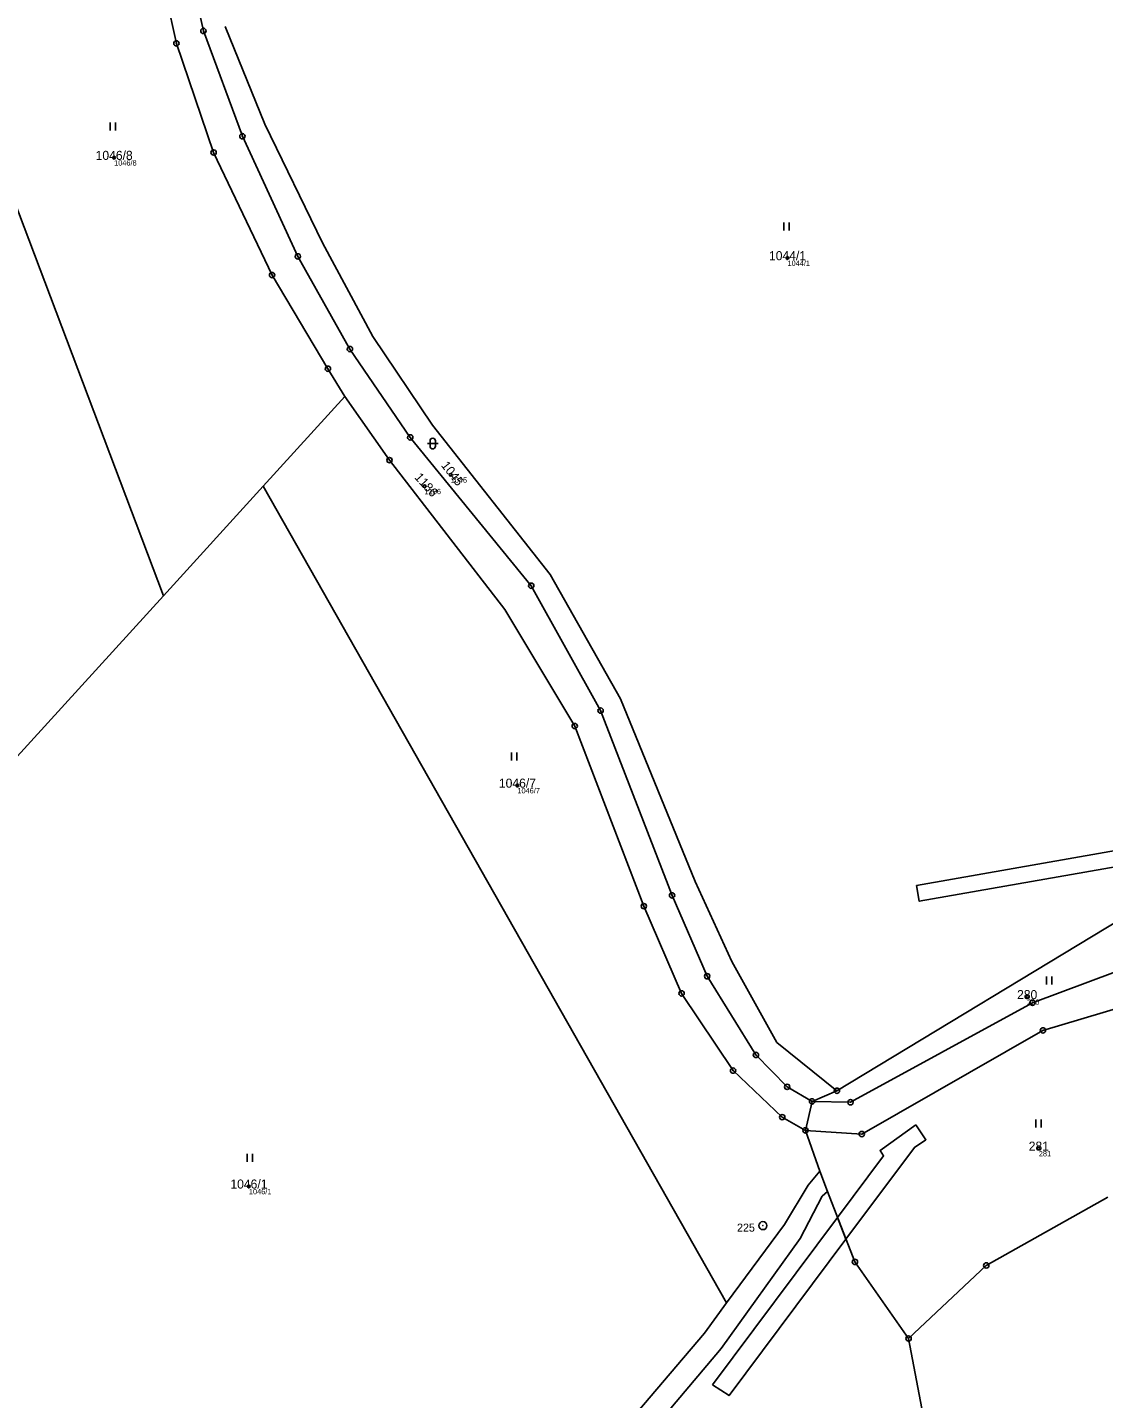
# Model space of a CAD drawing. Extents: x -869390 to -864576, y -1040967 to -1036941.
# Drawn here: x -867818.4 to -867616.7, y -1039671.4 to -1039414.3 of the extents above; entities that cross this region are included whole.
import ezdxf

# ---------------------------------------------------------------- set-up
doc = ezdxf.new("R2010")
doc.units = 0
for name, color, linetype in [('Definiční body', 7, 'Continuous'), ('Hranice parcel', 7, 'Continuous'), ('Parcelní čísla', 7, 'Continuous'), ('Věcná břemena k části', 7, 'Continuous'), ('Značky bodu BP', 7, 'Continuous'), ('Značky kultur', 7, 'Continuous')]:
    doc.layers.add(name, color=color, linetype=linetype)

msp = doc.modelspace()

# ---------------------------------------------------------------- linework, layer by layer
at = {"layer": 'Definiční body'}
for centre in [(-867802.19, -1039438.73), (-867675.94, -1039457.54), (-867739.08, -1039498.18), (-867743.98, -1039500.33), (-867726.58, -1039556.41), (-867631.01, -1039596.06), (-867628.82, -1039624.46), (-867776.92, -1039631.57)]:
    msp.add_circle(centre, 0.25, dxfattribs=at)
at = {"layer": 'Hranice parcel'}
for p, q in [((-867799.32, -1039377.4), (-867790.51, -1039417.32)), ((-867785.46, -1039414.98), (-867794.09, -1039375.95)), ((-867846.64, -1039378.98), (-867792.94, -1039520.85)), ((-867778.15, -1039434.72), (-867785.46, -1039414.98)), ((-867781.39, -1039414.17), (-867773.95, -1039432.43)), ((-867790.51, -1039417.32), (-867783.53, -1039437.77)), ((-867773.95, -1039432.43), (-867763.15, -1039454.73)), ((-867767.75, -1039457.24), (-867778.15, -1039434.72)), ((-867783.53, -1039437.77), (-867772.57, -1039460.75)), ((-867763.15, -1039454.73), (-867753.7, -1039472.27)), ((-867757.98, -1039474.61), (-867767.75, -1039457.24)), ((-867772.57, -1039460.75), (-867762.11, -1039478.31)), ((-867753.7, -1039472.27), (-867742.48, -1039488.88)), ((-867746.67, -1039491.17), (-867757.98, -1039474.61)), ((-867762.11, -1039478.31), (-867758.91, -1039483.51)), ((-867758.91, -1039483.51), (-867774.24, -1039500.33)), ((-867758.91, -1039483.51), (-867750.56, -1039495.44)), ((-867723.98, -1039518.98), (-867746.67, -1039491.17)), ((-867742.48, -1039488.88), (-867720.43, -1039516.86)), ((-867750.56, -1039495.44), (-867728.94, -1039523.46)), ((-867792.94, -1039520.85), (-867774.24, -1039500.33)), ((-867774.24, -1039500.33), (-867687.35, -1039653.42)), ((-867720.43, -1039516.86), (-867707.24, -1039540.17)), ((-867723.98, -1039518.98), (-867710.97, -1039542.39)), ((-867830.57, -1039562.15), (-867792.94, -1039520.85)), ((-867728.94, -1039523.46), (-867715.83, -1039545.29)), ((-867697.58, -1039577.03), (-867710.97, -1039542.39)), ((-867707.24, -1039540.17), (-867693.23, -1039574.44)), ((-867715.83, -1039545.29), (-867702.87, -1039579.05)), ((-867693.23, -1039574.44), (-867686.39, -1039589.43)), ((-867666.67, -1039613.64), (-867602.83, -1039575.05)), ((-867691, -1039592.18), (-867697.58, -1039577.03)), ((-867702.87, -1039579.05), (-867695.78, -1039595.41)), ((-867686.39, -1039589.43), (-867677.94, -1039604.59)), ((-867630, -1039597.15), (-867614.44, -1039591.39)), ((-867681.86, -1039606.93), (-867691, -1039592.18)), ((-867695.78, -1039595.41), (-867686.14, -1039609.87)), ((-867664.13, -1039615.82), (-867630, -1039597.15)), ((-867628.05, -1039602.34), (-867613.16, -1039597.9)), ((-867662.01, -1039621.78), (-867628.05, -1039602.34)), ((-867677.94, -1039604.59), (-867666.67, -1039613.64)), ((-867676, -1039612.92), (-867681.86, -1039606.93)), ((-867676.92, -1039618.61), (-867686.14, -1039609.87)), ((-867671.33, -1039615.64), (-867676, -1039612.92)), ((-867666.67, -1039613.64), (-867671.33, -1039615.64)), ((-867671.33, -1039615.64), (-867672.56, -1039621.09)), ((-867671.33, -1039615.64), (-867664.13, -1039615.82)), ((-867672.56, -1039621.09), (-867676.92, -1039618.61)), ((-867672.56, -1039621.09), (-867669.86, -1039628.74)), ((-867672.56, -1039621.09), (-867662.01, -1039621.78)), ((-867669.86, -1039628.74), (-867672.07, -1039631.35)), ((-867669.86, -1039628.74), (-867668.43, -1039632.53)), ((-867672.07, -1039631.35), (-867676.51, -1039638.72)), ((-867669.45, -1039633.43), (-867668.43, -1039632.53)), ((-867668.43, -1039632.53), (-867663.3, -1039645.73)), ((-867673.59, -1039641.36), (-867669.45, -1039633.43)), ((-867638.66, -1039646.4), (-867615.9, -1039633.62)), ((-867676.51, -1039638.72), (-867687.35, -1039653.42)), ((-867688.36, -1039661.98), (-867673.59, -1039641.36)), ((-867663.3, -1039645.73), (-867653.24, -1039660.09)), ((-867653.24, -1039660.09), (-867638.66, -1039646.4)), ((-867687.35, -1039653.42), (-867691.53, -1039659.09)), ((-867691.53, -1039659.09), (-867712.42, -1039683.6)), ((-867638.44, -1039738.45), (-867653.24, -1039660.09)), ((-867709.92, -1039687.46), (-867688.36, -1039661.98))]:
    msp.add_line(p, q, dxfattribs=at)
at = {"layer": 'Věcná břemena k části'}
for points in [[(-867651.77, -1039575.17), (-867651.24, -1039578.12), (-867569.52, -1039563.78), (-867553.54, -1039561.01), (-867546.72, -1039558.38), (-867507.29, -1039551.65), (-867494.99, -1039550.85), (-867489.45, -1039549.89), (-867428.64, -1039540.05), (-867428.07, -1039536.91), (-867489.94, -1039546.93), (-867570.03, -1039560.82)], [(-867651.89, -1039620.01), (-867658.58, -1039624.83), (-867657.92, -1039625.83), (-867666.55, -1039637.38), (-867664.97, -1039641.45), (-867652.15, -1039624.28), (-867649.97, -1039622.85)], [(-867690, -1039668.79), (-867686.88, -1039670.8), (-867664.97, -1039641.45), (-867666.55, -1039637.38)]]:
    msp.add_lwpolyline(points, close=True, dxfattribs=at)
at = {"layer": 'Značky bodu BP'}
for centre, radius in [((-867785.46, -1039414.98), 0.5), ((-867785.46, -1039414.98), 0.0303), ((-867790.51, -1039417.32), 0.5), ((-867790.51, -1039417.32), 0.0303), ((-867778.15, -1039434.72), 0.5), ((-867778.15, -1039434.72), 0.0303), ((-867783.53, -1039437.77), 0.5), ((-867783.53, -1039437.77), 0.0303), ((-867767.75, -1039457.24), 0.5), ((-867767.75, -1039457.24), 0.0303), ((-867772.57, -1039460.75), 0.5), ((-867772.57, -1039460.75), 0.0303), ((-867757.98, -1039474.61), 0.5), ((-867757.98, -1039474.61), 0.0303), ((-867762.11, -1039478.31), 0.5), ((-867762.11, -1039478.31), 0.0303), ((-867746.67, -1039491.17), 0.5), ((-867746.67, -1039491.17), 0.0303), ((-867750.56, -1039495.44), 0.5), ((-867750.56, -1039495.44), 0.0303), ((-867723.98, -1039518.98), 0.5), ((-867723.98, -1039518.98), 0.0303), ((-867710.97, -1039542.39), 0.5), ((-867710.97, -1039542.39), 0.0303), ((-867715.83, -1039545.29), 0.5), ((-867715.83, -1039545.29), 0.0303), ((-867702.87, -1039579.05), 0.5), ((-867697.58, -1039577.03), 0.5), ((-867697.58, -1039577.03), 0.0303), ((-867702.87, -1039579.05), 0.0303), ((-867691, -1039592.18), 0.5), ((-867691, -1039592.18), 0.0303), ((-867695.78, -1039595.41), 0.5), ((-867695.78, -1039595.41), 0.0303), ((-867630, -1039597.15), 0.5), ((-867630, -1039597.15), 0.0303), ((-867628.05, -1039602.34), 0.5), ((-867628.05, -1039602.34), 0.0303), ((-867681.86, -1039606.93), 0.5), ((-867681.86, -1039606.93), 0.0303), ((-867686.14, -1039609.87), 0.5), ((-867686.14, -1039609.87), 0.0303), ((-867676, -1039612.92), 0.5), ((-867676, -1039612.92), 0.0303), ((-867666.67, -1039613.64), 0.5), ((-867666.67, -1039613.64), 0.0303), ((-867671.33, -1039615.64), 0.5), ((-867671.33, -1039615.64), 0.0303), ((-867664.13, -1039615.82), 0.5), ((-867664.13, -1039615.82), 0.0303), ((-867676.92, -1039618.61), 0.5), ((-867676.92, -1039618.61), 0.0303), ((-867672.56, -1039621.09), 0.5), ((-867672.56, -1039621.09), 0.0303), ((-867662.01, -1039621.78), 0.5), ((-867662.01, -1039621.78), 0.0303), ((-867680.56, -1039638.94), 0.75), ((-867680.56, -1039638.94), 0.03), ((-867663.3, -1039645.73), 0.5), ((-867663.3, -1039645.73), 0.0303), ((-867638.66, -1039646.4), 0.5), ((-867638.66, -1039646.4), 0.0303), ((-867653.24, -1039660.09), 0.5), ((-867653.24, -1039660.09), 0.0303)]:
    msp.add_circle(centre, radius, dxfattribs=at)
at = {"layer": 'Značky kultur'}
for p, q in [((-867802.95, -1039433.64), (-867802.95, -1039432.14)), ((-867801.95, -1039433.64), (-867801.95, -1039432.14)), ((-867676.61, -1039452.37), (-867676.61, -1039450.87)), ((-867675.61, -1039452.37), (-867675.61, -1039450.87)), ((-867743.46, -1039492.33), (-867741.46, -1039492.33)), ((-867742.96, -1039491.83), (-867742.96, -1039492.83)), ((-867741.96, -1039492.83), (-867741.96, -1039491.83)), ((-867727.67, -1039551.74), (-867727.67, -1039550.24)), ((-867726.67, -1039551.74), (-867726.67, -1039550.24)), ((-867627.37, -1039593.72), (-867627.37, -1039592.22)), ((-867626.37, -1039593.72), (-867626.37, -1039592.22)), ((-867629.4, -1039620.54), (-867629.4, -1039619.04)), ((-867628.4, -1039620.54), (-867628.4, -1039619.04)), ((-867777.23, -1039626.95), (-867777.23, -1039625.45)), ((-867776.23, -1039626.95), (-867776.23, -1039625.45))]:
    msp.add_line(p, q, dxfattribs=at)
for centre, start, end in [((-867742.46, -1039491.83), 0, 180), ((-867742.46, -1039492.83), 180, 359.9879)]:
    msp.add_arc(centre, 0.5, start, end, dxfattribs=at)

# ---------------------------------------------------------------- texts
at = {"layer": 'Definiční body'}
for s, p in [('1046/8', (-867802.19, -1039440.22)), ('1044/1', (-867675.94, -1039459.03)), ('1045', (-867739.08, -1039499.67)), ('1186', (-867743.98, -1039501.82)), ('1046/7', (-867726.58, -1039557.9)), ('280', (-867631.01, -1039597.55)), ('281', (-867628.82, -1039625.95)), ('1046/1', (-867776.92, -1039633.06))]:
    msp.add_text(s, height=1, dxfattribs=at).set_placement(p)
at = {"layer": 'Parcelní čísla'}
for s, p in [('1046/8', (-867805.66, -1039439.16)), ('1044/1', (-867679.41, -1039457.96)), ('1046/7', (-867730.05, -1039556.84)), ('280', (-867632.9, -1039596.48)), ('281', (-867630.71, -1039624.89)), ('1046/1', (-867780.39, -1039631.99))]:
    msp.add_text(s, height=1.7, dxfattribs=at).set_placement(p)
for s, rotation, p in [('1045', 308, (-867740.97, -1039496.45)), ('1186', 312, (-867745.98, -1039498.74))]:
    msp.add_text(s, height=1.7, rotation=rotation, dxfattribs=at).set_placement(p)
at = {"layer": 'Značky bodu BP'}
msp.add_text('225', height=1.5, dxfattribs=at).set_placement((-867685.4, -1039640.06))

doc.saveas('drawing.dxf')
